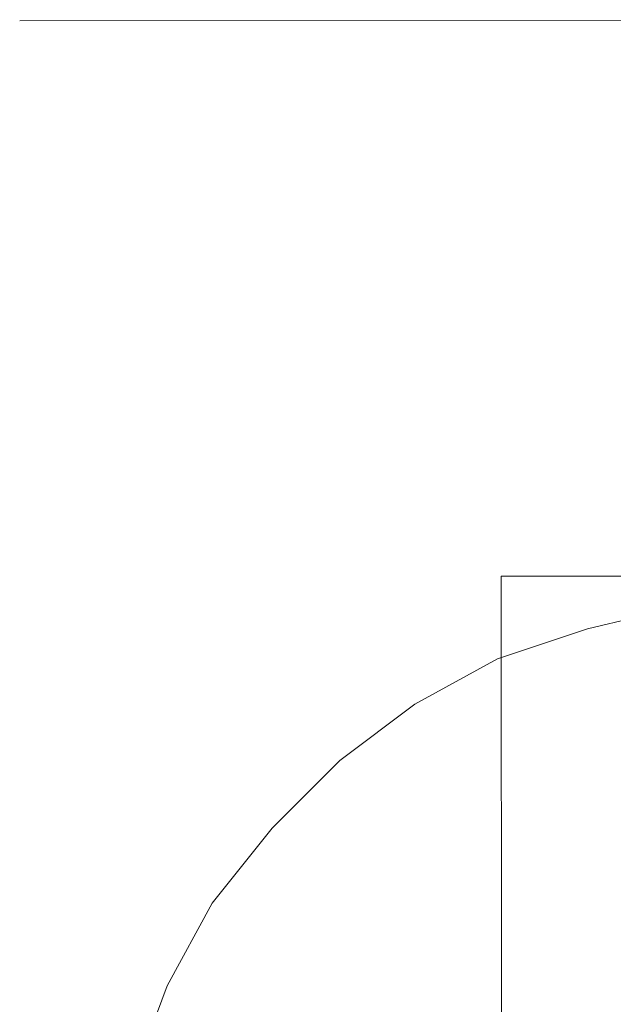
# Model space of a CAD drawing. Header units: inches. Extents: x -5850 to 5646, y 8947 to 13007.
# Tile 300 of 548: x -3243 to -3176, y 11387 to 11498. Entities that reach past the tile are written whole.
import ezdxf

# ---------------------------------------------------------------- set-up
doc = ezdxf.new("R2010")
doc.units = ezdxf.units.IN
doc.header["$MEASUREMENT"] = 0
doc.layers.add('at_Entity', color=7, linetype='Continuous')

msp = doc.modelspace()

# ---------------------------------------------------------------- linework, layer by layer
at = {"layer": 'at_Entity', "color": 7, "lineweight": 20}
for p, q in [((-3102.08, 11498.01), (-3242.74, 11497.88)), ((-2983.33, 11435.6), (-3188.61, 11435.42)), ((-3188.61, 11435.42), (-3187.75, 10467.28)), ((-3178.9, 11429.51), (-3168.34, 11432.05)), ((-3189.03, 11426.12), (-3178.9, 11429.51)), ((-3198.32, 11421.05), (-3189.03, 11426.12)), ((-3206.76, 11414.7), (-3198.32, 11421.05)), ((-3214.36, 11407.1), (-3206.76, 11414.7)), ((-3221.11, 11398.64), (-3214.36, 11407.1)), ((-3226.17, 11389.34), (-3221.11, 11398.64)), ((-3229.96, 11379.2), (-3226.17, 11389.34))]:
    msp.add_line(p, q, dxfattribs=at)

doc.saveas('drawing.dxf')
